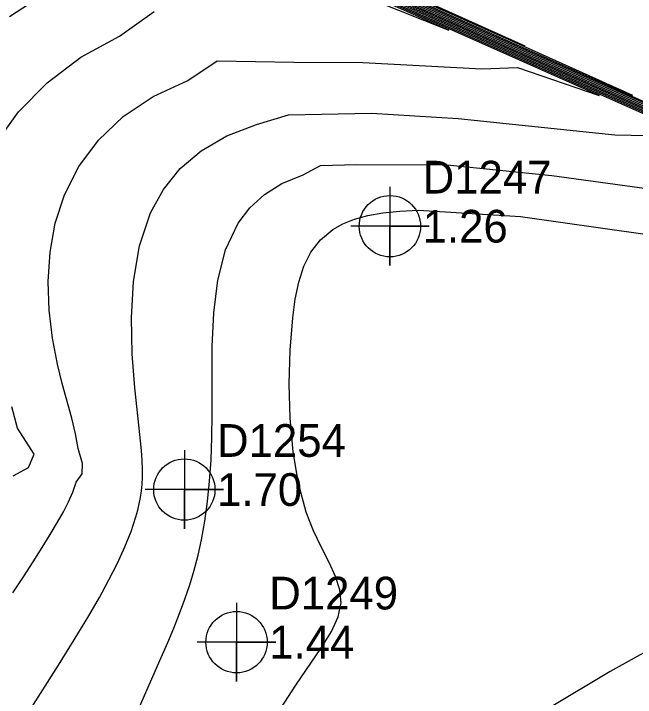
# Model space of a CAD drawing. Extents: x 2356077 to 2359823, y 225951 to 227822.
# Drawn here: x 2357739.1 to 2357786.6, y 226813.9 to 226866.1 of the extents above; entities that cross this region are included whole.
import ezdxf

# ---------------------------------------------------------------- set-up
doc = ezdxf.new("R2010")
doc.units = 0
for name, color, linetype in [('DTM Contours Major', 7, 'Continuous'), ('DTM Contours Minor', 7, 'Continuous'), ('Exist DTM Drainline', 7, 'Continuous'), ('Exist DTM Regular Point CELL', 7, 'Continuous'), ('Exist DTM Regular Point Cogo Elevation', 7, 'Continuous'), ('Exist DTM Regular Point Cogo Number', 7, 'Continuous')]:
    doc.layers.add(name, color=color, linetype=linetype)

msp = doc.modelspace()

# ---------------------------------------------------------------- linework, layer by layer
at = {"layer": 'DTM Contours Major'}
for points in [[(2357740.732, 226880.314), (2357777.188, 226864.08), (2357786.412, 226859.915)], [(2357739.029, 226821.886), (2357739.842, 226823.109), (2357740.588, 226824.255), (2357741.269, 226825.328), (2357741.888, 226826.332), (2357742.448, 226827.272), (2357742.903, 226828.071), (2357743.302, 226828.836), (2357743.632, 226829.582), (2357743.884, 226830.327), (2357744.338, 226830.964), (2357744.369, 226831.759), (2357744.041, 226832.91), (2357743.84, 226834.025), (2357743.543, 226835.22), (2357742.811, 226837.874), (2357742.451, 226839.345), (2357742.072, 226841.348), (2357741.823, 226843.473), (2357741.747, 226845.673), (2357741.887, 226847.906), (2357742.286, 226850.125), (2357742.986, 226852.288), (2357744.095, 226854.466), (2357745.591, 226856.48), (2357747.478, 226858.279), (2357749.756, 226859.812), (2357752.429, 226861.029), (2357754.668, 226862.543), (2357760.513, 226862.43), (2357765.792, 226862.42), (2357774.909, 226861.926), (2357777.629, 226862.046), (2357783.877, 226859.881), (2357742.003, 226878.527)], [(2357748.229, 226876.365), (2357811.54, 226848.174)]]:
    msp.add_lwpolyline(points, dxfattribs=at)
at = {"layer": 'DTM Contours Minor'}
for points in [[(2357742.237, 226879.522), (2357784.058, 226860.899), (2357794.637, 226856.13)], [(2357766.676, 226867.144), (2357772.38, 226864.878), (2357740.189, 226879.212)], [(2357743.736, 226878.732), (2357790.928, 226857.718)], [(2357795.237, 226854.945), (2357743.812, 226877.843)], [(2357745.234, 226877.943), (2357797.798, 226854.537)], [(2357805.971, 226850.287), (2357745.618, 226877.161)], [(2357746.731, 226877.154), (2357804.669, 226851.355)], [(2357805.303, 226850.707), (2357747.424, 226876.479)], [(2357749.203, 226875.809), (2357815.006, 226846.508)], [(2357738.791, 226865.93), (2357741.926, 226867.992)], [(2357770.319, 226867.261), (2357778.187, 226863.699)], [(2357737.729, 226856.239), (2357739.47, 226858.64), (2357741.657, 226860.863), (2357744.247, 226862.825), (2357747.195, 226864.441), (2357749.854, 226866.322)], [(2357739.948, 226812.301), (2357742.522, 226816.344), (2357743.73, 226818.272), (2357744.848, 226820.119), (2357745.657, 226821.521), (2357746.389, 226822.864), (2357747.039, 226824.15), (2357747.602, 226825.381), (2357748.074, 226826.56), (2357748.45, 226827.689), (2357748.588, 226828.189), (2357748.705, 226828.682), (2357748.8, 226829.174), (2357748.873, 226829.668), (2357748.923, 226830.17), (2357748.95, 226830.682), (2357748.953, 226831.339), (2357748.924, 226832.026), (2357748.87, 226832.746), (2357748.796, 226833.506), (2357748.609, 226835.166), (2357748.356, 226837.536), (2357748.159, 226840.149), (2357748.101, 226842.901), (2357748.263, 226845.686), (2357748.728, 226848.397), (2357749.576, 226850.929), (2357750.554, 226852.715), (2357751.836, 226854.305), (2357753.443, 226855.675), (2357755.397, 226856.802), (2357757.671, 226857.689), (2357760.121, 226858.414), (2357766.45, 226858.537), (2357773.098, 226858.147), (2357785.069, 226856.88), (2357788.787, 226856.8)], [(2357748.752, 226813.208), (2357750.385, 226816.926), (2357750.878, 226818.07), (2357751.342, 226819.185), (2357751.78, 226820.293), (2357752.186, 226821.392), (2357752.559, 226822.496), (2357752.896, 226823.613), (2357753.197, 226824.755), (2357753.46, 226825.933), (2357753.718, 226827.362), (2357753.924, 226828.856), (2357754.081, 226830.418), (2357754.193, 226832.051), (2357754.261, 226833.756), (2357754.288, 226835.537), (2357754.278, 226838.085), (2357754.285, 226840.698), (2357754.4, 226843.292), (2357754.711, 226845.785), (2357755.307, 226848.097), (2357756.279, 226850.143), (2357757.163, 226851.307), (2357758.268, 226852.313), (2357759.616, 226853.155), (2357761.226, 226853.826), (2357762.559, 226854.555), (2357765.318, 226854.621), (2357772.254, 226854.6), (2357780.259, 226853.789), (2357788.261, 226852.676)], [(2357759.567, 226813.084), (2357760.668, 226814.816), (2357762.641, 226817.687), (2357763.394, 226818.907), (2357763.91, 226820.037), (2357764.131, 226821.116), (2357764.04, 226822.103), (2357763.715, 226823.114), (2357763.225, 226824.181), (2357762.641, 226825.338), (2357762.032, 226826.615), (2357761.468, 226828.047), (2357760.875, 226830.229), (2357760.471, 226832.651), (2357760.241, 226835.221), (2357760.17, 226837.847), (2357760.242, 226840.435), (2357760.443, 226842.894), (2357760.632, 226844.313), (2357760.902, 226845.634), (2357761.287, 226846.842), (2357761.825, 226847.923), (2357762.553, 226848.865), (2357763.505, 226849.653), (2357764.271, 226850.081), (2357765.157, 226850.436), (2357766.172, 226850.719), (2357767.322, 226850.928), (2357768.617, 226851.063), (2357770.064, 226851.124), (2357777.85, 226850.631), (2357787.214, 226849.322)], [(2357739.063, 226830.824), (2357740.224, 226831.451), (2357740.66, 226832.484), (2357739.405, 226834.466), (2357738.949, 226836.102)], [(2357794.438, 226821.255), (2357784.714, 226815.848), (2357775.43, 226810.295)]]:
    msp.add_lwpolyline(points, dxfattribs=at)
at = {"layer": 'Exist DTM Drainline'}
msp.add_spline([(2357699.586, 226858.192), (2357670.366, 226820.782), (2357623.327, 226796.892), (2357587.218, 226772.268), (2357568.803, 226744.252), (2357555.19, 226717.62), (2357555.017, 226695.126), (2357553.473, 226672.759), (2357563.697, 226642.736), (2357576.526, 226627.993), (2357663.798, 226499.169), (2357732.721, 226415.647), (2357803.211, 226342.215), (2357874.586, 226264.309)], degree=3, dxfattribs=at)
at = {"layer": 'Exist DTM Regular Point CELL'}
for points in [[(2357767.872, 226852.901), (2357767.872, 226846.901), (2357767.872, 226849.901), (2357770.872, 226849.901), (2357764.872, 226849.901)], [(2357752.151, 226832.77), (2357752.151, 226826.77), (2357752.151, 226829.77), (2357755.151, 226829.77), (2357749.151, 226829.77)], [(2357756.143, 226821.103), (2357756.143, 226815.103), (2357756.143, 226818.103), (2357759.143, 226818.103), (2357753.143, 226818.103)]]:
    msp.add_lwpolyline(points, dxfattribs=at)
for centre in [(2357767.872, 226849.901), (2357752.151, 226829.77), (2357756.143, 226818.103)]:
    msp.add_circle(centre, 2.344, dxfattribs=at)

# ---------------------------------------------------------------- texts
at = {"layer": 'Exist DTM Regular Point Cogo Elevation'}
for s, p in [('1.26', (2357770.372, 226848.651)), ('1.70', (2357754.651, 226828.52)), ('1.44', (2357758.643, 226816.853))]:
    msp.add_text(s, height=2.5, dxfattribs=at).set_placement(p)
at = {"layer": 'Exist DTM Regular Point Cogo Number'}
for s, p in [('D1247', (2357770.372, 226852.401)), ('D1254', (2357754.651, 226832.27)), ('D1249', (2357758.643, 226820.603))]:
    msp.add_text(s, height=2.5, dxfattribs=at).set_placement(p)

doc.saveas('drawing.dxf')
